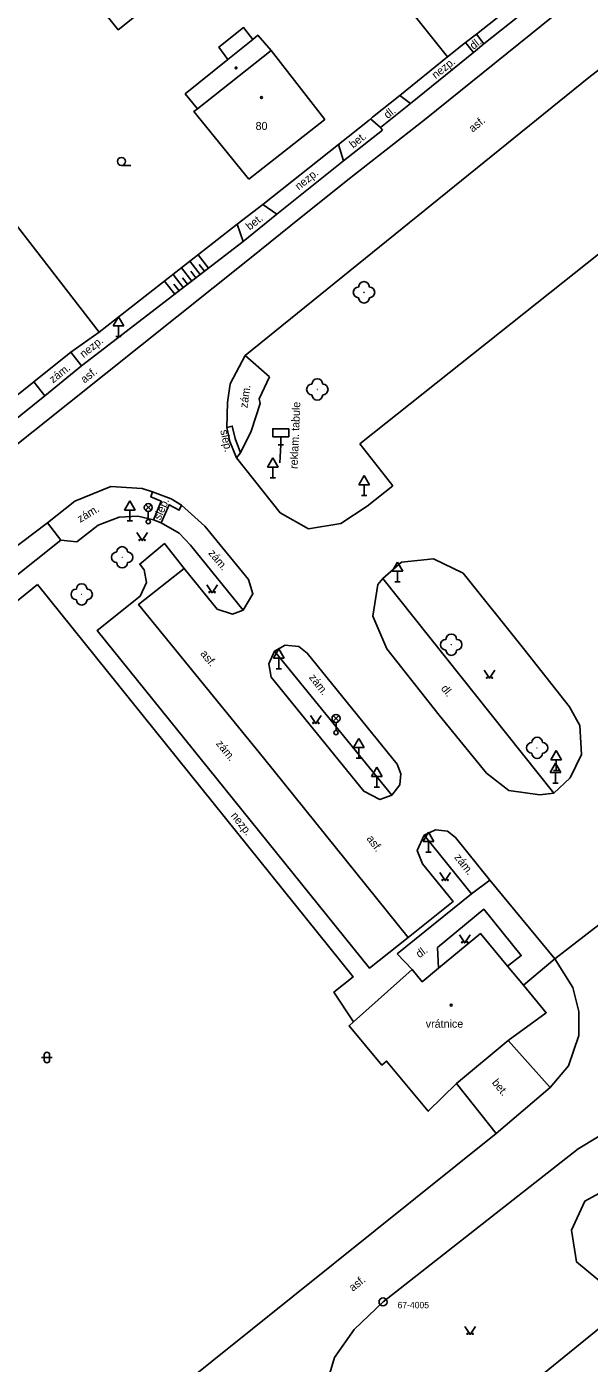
# Model space of a CAD drawing. Extents: x -794191 to -788944, y -1117087 to -1105044.
# Drawn here: x -791209.7 to -791157, y -1109788.3 to -1109663.1 of the extents above; entities that cross this region are included whole.
import ezdxf

# ---------------------------------------------------------------- set-up
doc = ezdxf.new("R2010")
doc.units = 0
for name, color, linetype in [('Doplněk polohopisu', 7, 'Continuous'), ('Doplňkové značky', 7, 'Continuous'), ('Hranice - ploty_ zdi', 7, 'Continuous'), ('Komunikace', 7, 'Continuous'), ('Pomocné popisy', 7, 'Continuous'), ('Popisy budov', 7, 'Continuous'), ('Povr_ zn_ inž_ sítí - el_', 7, 'Continuous'), ('Stavební objekty', 7, 'Continuous'), ('temporary_level_1', 7, 'Continuous'), ('Výškopis', 7, 'Continuous'), ('Zeleň', 7, 'Continuous'), ('Značky druhů budov', 7, 'Continuous'), ('Značky druhů pozemků', 7, 'Continuous'), ('Čísla popisná', 7, 'Continuous')]:
    doc.layers.add(name, color=color, linetype=linetype)

msp = doc.modelspace()

# ---------------------------------------------------------------- linework, layer by layer
at = {"layer": 'Doplněk polohopisu'}
for p, q in [((-791167.84, -1109665.48), (-791166.86, -1109664.67)), ((-791176.53, -1109672.53), (-791173.74, -1109670.28)), ((-791177.46, -1109671.7), (-791176.53, -1109672.53)), ((-791176.34, -1109672.78), (-791180.01, -1109675.65)), ((-791176.53, -1109672.53), (-791176.34, -1109672.78)), ((-791180.01, -1109675.65), (-791180.48, -1109674.11)), ((-791180.01, -1109675.65), (-791186.23, -1109680.63)), ((-791189.39, -1109683.2), (-791186.23, -1109680.63)), ((-791186.23, -1109680.63), (-791187.56, -1109679.73)), ((-791189.96, -1109681.58), (-791189.39, -1109683.2)), ((-791189.39, -1109683.2), (-791204.52, -1109694.86)), ((-791204.52, -1109694.86), (-791205.54, -1109693.59)), ((-791189.2, -1109693.89), (-791186.92, -1109695.88)), ((-791207.97, -1109697.66), (-791204.52, -1109694.86)), ((-791207.97, -1109697.66), (-791208.99, -1109696.37)), ((-791186.92, -1109695.88), (-791187.89, -1109697.96)), ((-791207.97, -1109697.66), (-791216.23, -1109704.32)), ((-791187.89, -1109697.96), (-791187.81, -1109698.39)), ((-791187.81, -1109698.39), (-791188.65, -1109700.97)), ((-791206.48, -1109711.2), (-791207.73, -1109709.58)), ((-791176.32, -1109714.8), (-791160.32, -1109734.92)), ((-791186.45, -1109721.61), (-791175.47, -1109735.08)), ((-791172.44, -1109738.85), (-791168.01, -1109744.35)), ((-791168.01, -1109744.35), (-791166.29, -1109743.05)), ((-791174.97, -1109749.95), (-791168.01, -1109744.35)), ((-791173.58, -1109751.42), (-791174.97, -1109749.95)), ((-791164.58, -1109758.09), (-791160.66, -1109762.5)), ((-791169.42, -1109762.13), (-791165.7, -1109766.81))]:
    msp.add_line(p, q, dxfattribs=at)
for points in [[(-791190.92, -1109700.63), (-791190.42, -1109700.5), (-791190.13, -1109701.68), (-791189.64, -1109703)], [(-791190.02, -1109703.47), (-791189.64, -1109703), (-791188.65, -1109700.97)], [(-791197.87, -1109706.67), (-791198.03, -1109707.15), (-791197.06, -1109707.55), (-791197.8, -1109709.28)], [(-791197.8, -1109709.28), (-791197.06, -1109709.56), (-791196.33, -1109707.87), (-791195.38, -1109708.38), (-791195.16, -1109707.91)], [(-791206.48, -1109711.2), (-791204.96, -1109711.36), (-791202.96, -1109709.8), (-791201, -1109709.05), (-791199.26, -1109708.95), (-791197.8, -1109709.28)], [(-791197.06, -1109709.56), (-791195.39, -1109710.53), (-791194.32, -1109711.66), (-791189.38, -1109717.76)], [(-791206.48, -1109711.2), (-791253.93, -1109749.07), (-791254.56, -1109749.6)], [(-791194.91, -1109713.84), (-791199.18, -1109717.21), (-791187.49, -1109731.59), (-791173.94, -1109748.42)], [(-791172.44, -1109738.85), (-791173.11, -1109740.27), (-791172.6, -1109741.52), (-791169.74, -1109745.06), (-791173.94, -1109748.42), (-791177.58, -1109751.3), (-791191.09, -1109734.53)], [(-791164.63, -1109751.13), (-791163.36, -1109750.13), (-791166.87, -1109745.79), (-791171.21, -1109749.38), (-791171.09, -1109751.31)], [(-791154.45, -1109771.51), (-791157.41, -1109773.13), (-791158.64, -1109775.87), (-791158.18, -1109778.83), (-791155.09, -1109781.39), (-791151.71, -1109781.19), (-791148.94, -1109778.7), (-791148.68, -1109775.04), (-791150.86, -1109772.16)]]:
    msp.add_lwpolyline(points, dxfattribs=at)
at = {"layer": 'Doplňkové značky'}
for p, q in [((-791201.08, -1109690.254), (-791201.58, -1109691.12)), ((-791201.08, -1109690.254), (-791200.58, -1109691.12)), ((-791201.58, -1109691.12), (-791200.58, -1109691.12)), ((-791201.08, -1109692.12), (-791201.08, -1109691.12)), ((-791201.33, -1109692.12), (-791200.83, -1109692.12)), ((-791185.88, -1109701.5), (-791185.88, -1109702.25)), ((-791186.13, -1109702.25), (-791185.63, -1109702.25)), ((-791186.61, -1109703.474), (-791187.11, -1109704.34)), ((-791187.11, -1109704.34), (-791186.11, -1109704.34)), ((-791186.61, -1109703.474), (-791186.11, -1109704.34)), ((-791186.61, -1109705.34), (-791186.61, -1109704.34)), ((-791186.86, -1109705.34), (-791186.36, -1109705.34)), ((-791178.06, -1109705.134), (-791178.56, -1109706)), ((-791178.06, -1109705.134), (-791177.56, -1109706)), ((-791178.56, -1109706), (-791177.56, -1109706)), ((-791178.31, -1109707), (-791177.81, -1109707)), ((-791178.06, -1109707), (-791178.06, -1109706)), ((-791200.02, -1109707.504), (-791200.52, -1109708.37)), ((-791200.02, -1109707.504), (-791199.52, -1109708.37)), ((-791200.52, -1109708.37), (-791199.52, -1109708.37)), ((-791200.27, -1109709.37), (-791199.77, -1109709.37)), ((-791200.02, -1109709.37), (-791200.02, -1109708.37)), ((-791174.94, -1109713.244), (-791175.44, -1109714.11)), ((-791174.94, -1109713.244), (-791174.44, -1109714.11)), ((-791175.44, -1109714.11), (-791174.44, -1109714.11)), ((-791174.94, -1109715.11), (-791174.94, -1109714.11)), ((-791175.19, -1109715.11), (-791174.69, -1109715.11)), ((-791186.05, -1109721.394), (-791186.55, -1109722.26)), ((-791186.05, -1109721.394), (-791185.55, -1109722.26)), ((-791186.55, -1109722.26), (-791185.55, -1109722.26)), ((-791186.3, -1109723.26), (-791185.8, -1109723.26)), ((-791186.05, -1109723.26), (-791186.05, -1109722.26)), ((-791178.56, -1109729.774), (-791179.06, -1109730.64)), ((-791179.06, -1109730.64), (-791178.06, -1109730.64)), ((-791178.56, -1109729.774), (-791178.06, -1109730.64)), ((-791178.56, -1109731.64), (-791178.56, -1109730.64)), ((-791178.81, -1109731.64), (-791178.31, -1109731.64)), ((-791160.16, -1109732.104), (-791160.66, -1109732.97)), ((-791160.08, -1109730.904), (-791160.58, -1109731.77)), ((-791160.58, -1109731.77), (-791159.58, -1109731.77)), ((-791160.16, -1109732.104), (-791159.66, -1109732.97)), ((-791160.08, -1109730.904), (-791159.58, -1109731.77)), ((-791160.08, -1109732.77), (-791160.08, -1109731.77)), ((-791176.89, -1109732.464), (-791177.39, -1109733.33)), ((-791177.39, -1109733.33), (-791176.39, -1109733.33)), ((-791176.89, -1109732.464), (-791176.39, -1109733.33)), ((-791176.89, -1109734.33), (-791176.89, -1109733.33)), ((-791160.66, -1109732.97), (-791159.66, -1109732.97)), ((-791160.33, -1109732.77), (-791159.83, -1109732.77)), ((-791160.16, -1109733.97), (-791160.16, -1109732.97)), ((-791177.14, -1109734.33), (-791176.64, -1109734.33)), ((-791160.41, -1109733.97), (-791159.91, -1109733.97)), ((-791172.05, -1109738.574), (-791172.55, -1109739.44)), ((-791172.55, -1109739.44), (-791171.55, -1109739.44)), ((-791172.05, -1109738.574), (-791171.55, -1109739.44)), ((-791172.05, -1109740.44), (-791172.05, -1109739.44)), ((-791172.3, -1109740.44), (-791171.8, -1109740.44))]:
    msp.add_line(p, q, dxfattribs=at)
msp.add_lwpolyline([(-791186.63, -1109701.5), (-791185.13, -1109701.5), (-791185.13, -1109700.75), (-791186.63, -1109700.75)], close=True, dxfattribs=at)
at = {"layer": 'Hranice - ploty_ zdi'}
for p, q in [((-791191.03, -1109639.83), (-791170.26, -1109665.9)), ((-791167.56, -1109663.79), (-791163.24, -1109660.33)), ((-791167.56, -1109663.79), (-791168.58, -1109664.57)), ((-791170.26, -1109665.9), (-791168.58, -1109664.57)), ((-791174.72, -1109669.53), (-791170.26, -1109665.9)), ((-791174.72, -1109669.53), (-791177.3, -1109671.55)), ((-791177.61, -1109671.84), (-791180.48, -1109674.11)), ((-791177.61, -1109671.84), (-791177.3, -1109671.55)), ((-791217.53, -1109672.77), (-791202.87, -1109691.71)), ((-791187.56, -1109679.73), (-791180.48, -1109674.11)), ((-791187.56, -1109679.73), (-791189.96, -1109681.58)), ((-791202.87, -1109691.71), (-791189.96, -1109681.58)), ((-791205.54, -1109693.59), (-791202.87, -1109691.71)), ((-791205.54, -1109693.59), (-791208.99, -1109696.37)), ((-791230.97, -1109713.85), (-791208.99, -1109696.37)), ((-791185.88, -1109702.25), (-791185.95, -1109703.94)), ((-791208.64, -1109715.34), (-791228.55, -1109731.48)), ((-791160.21, -1109750.42), (-791155.39, -1109746.72)), ((-791160.21, -1109750.42), (-791163.14, -1109752.91))]:
    msp.add_line(p, q, dxfattribs=at)
msp.add_lwpolyline([(-791179.07, -1109756.35), (-791180.9, -1109753.55), (-791179.1, -1109752.12), (-791208.64, -1109715.34)], dxfattribs=at)
at = {"layer": 'Komunikace'}
for p, q in [((-791157.03, -1109667.84), (-791131.05, -1109647.73)), ((-791159.3, -1109658.66), (-791166.86, -1109664.67)), ((-791172.41, -1109671.79), (-791157.48, -1109659.74)), ((-791166.86, -1109664.67), (-791167.56, -1109663.79)), ((-791167.84, -1109665.48), (-791173.74, -1109670.28)), ((-791168.58, -1109664.57), (-791167.84, -1109665.48)), ((-791189.2, -1109693.89), (-791157.03, -1109667.84)), ((-791173.74, -1109670.28), (-791174.72, -1109669.53)), ((-791179.58, -1109677.42), (-791172.41, -1109671.79)), ((-791184.93, -1109681.72), (-791179.58, -1109677.42)), ((-791188.81, -1109684.83), (-791184.93, -1109681.72)), ((-791155.97, -1109684.28), (-791178.48, -1109702.17)), ((-791215.14, -1109705.86), (-791188.81, -1109684.83)), ((-791178.48, -1109702.17), (-791175.39, -1109706.11)), ((-791190.02, -1109703.47), (-791185.93, -1109708.64)), ((-791175.39, -1109706.11), (-791177.78, -1109708)), ((-791177.78, -1109708), (-791180.26, -1109709.64)), ((-791183.28, -1109710.12), (-791185.93, -1109708.64)), ((-791226.04, -1109723.44), (-791207.73, -1109709.58)), ((-791180.26, -1109709.64), (-791183.28, -1109710.12)), ((-791174.56, -1109713.26), (-791176.32, -1109714.8)), ((-791171.57, -1109712.96), (-791174.56, -1109713.26)), ((-791168.8, -1109714.3), (-791171.57, -1109712.96)), ((-791163.16, -1109721.34), (-791168.8, -1109714.3)), ((-791158.83, -1109726.8), (-791163.16, -1109721.34)), ((-791157.88, -1109728.56), (-791158.83, -1109726.8)), ((-791157.73, -1109731.28), (-791157.88, -1109728.56)), ((-791158.78, -1109733.46), (-791157.73, -1109731.28)), ((-791160.32, -1109734.92), (-791158.78, -1109733.46)), ((-791166.29, -1109743.05), (-791160.21, -1109750.42)), ((-791160.66, -1109762.5), (-791165.7, -1109766.81)), ((-791165.7, -1109766.81), (-791211.19, -1109803.27)), ((-791158.04, -1109768.23), (-791154.55, -1109766.16)), ((-791176.3, -1109782.59), (-791158.04, -1109768.23)), ((-791179.01, -1109785.18), (-791176.3, -1109782.59)), ((-791180.85, -1109787.78), (-791179.01, -1109785.18)), ((-791181.73, -1109790.73), (-791180.85, -1109787.78))]:
    msp.add_line(p, q, dxfattribs=at)
for points in [[(-791190.02, -1109703.47), (-791190.64, -1109701.94), (-791190.92, -1109700.63), (-791190.85, -1109698.29), (-791190.61, -1109696.55), (-791189.2, -1109693.89)], [(-791207.73, -1109709.58), (-791205.16, -1109707.53), (-791201.78, -1109706.17), (-791198.84, -1109706.34), (-791197.87, -1109706.67), (-791196.15, -1109707.33), (-791195.16, -1109707.91), (-791192.98, -1109709.88), (-791188.91, -1109714.89), (-791188.48, -1109716.22), (-791189.38, -1109717.76)], [(-791191.09, -1109734.53), (-791203.07, -1109719.67), (-791199.03, -1109716.45), (-791198.45, -1109715.17), (-791198.66, -1109713.98), (-791199.08, -1109713.44), (-791196.77, -1109711.52), (-791194.91, -1109713.84), (-791191.82, -1109717.66), (-791190.38, -1109718.14), (-791189.38, -1109717.76)], [(-791176.32, -1109714.8), (-791176.77, -1109715.34), (-791177.25, -1109718.32), (-791175.94, -1109721.39), (-791171.03, -1109727.61), (-791166.61, -1109733.02), (-791164.53, -1109734.67), (-791161.61, -1109735.05), (-791160.32, -1109734.92)], [(-791186.45, -1109721.61), (-791187, -1109722.79), (-791186.76, -1109724.02), (-791178.1, -1109734.72), (-791176.61, -1109735.5), (-791175.47, -1109735.08)], [(-791175.47, -1109735.08), (-791174.71, -1109734.14), (-791174.63, -1109733.1), (-791174.98, -1109732.2), (-791183.39, -1109721.78), (-791184.17, -1109721.16), (-791185.47, -1109721.05), (-791186.45, -1109721.61)], [(-791166.29, -1109743.05), (-791169.5, -1109739.06), (-791170.26, -1109738.47), (-791171.39, -1109738.35), (-791172.44, -1109738.85)], [(-791160.66, -1109762.5), (-791158.92, -1109760.45), (-791157.97, -1109757.62), (-791157.96, -1109755.38), (-791158.52, -1109753.11), (-791160.21, -1109750.42)]]:
    msp.add_lwpolyline(points, dxfattribs=at)
at = {"layer": 'Povr_ zn_ inž_ sítí - el_'}
for p, q in [((-791198.544, -1109708.398), (-791198.016, -1109707.87)), ((-791198.008, -1109708.395), (-791198.536, -1109707.866)), ((-791198.28, -1109708.51), (-791198.28, -1109709.26)), ((-791180.964, -1109728.168), (-791180.436, -1109727.64)), ((-791180.428, -1109728.165), (-791180.956, -1109727.636)), ((-791180.7, -1109728.28), (-791180.7, -1109729.03))]:
    msp.add_line(p, q, dxfattribs=at)
for centre, radius in [((-791198.28, -1109708.135), 0.375), ((-791198.28, -1109709.46), 0.2), ((-791180.7, -1109727.905), 0.375), ((-791180.7, -1109729.23), 0.2)]:
    msp.add_circle(centre, radius, dxfattribs=at)
at = {"layer": 'Stavební objekty'}
for p, q in [((-791188.49, -1109664.26), (-791190.83, -1109666.15)), ((-791179.07, -1109756.35), (-791173.58, -1109751.42))]:
    msp.add_line(p, q, dxfattribs=at)
msp.add_lwpolyline([(-791188.86, -1109657.38), (-791191.85, -1109659.79), (-791193.74, -1109657.45), (-791201.09, -1109663.36), (-791202.98, -1109661.03), (-791198.47, -1109657.41), (-791192.63, -1109652.7)], close=True, dxfattribs=at)
for points in [[(-791188.86, -1109677.35), (-791194, -1109671.02), (-791193.68, -1109670.77), (-791194.81, -1109669.37), (-791190.83, -1109666.15), (-791191.67, -1109664.99), (-791189.36, -1109663.16), (-791188.49, -1109664.26)], [(-791188.49, -1109664.26), (-791188.03, -1109663.88), (-791186.76, -1109665.3), (-791193.68, -1109670.77)], [(-791186.76, -1109665.3), (-791181.75, -1109671.76), (-791188.86, -1109677.35)], [(-791173.58, -1109751.42), (-791172.63, -1109752.58), (-791171.09, -1109751.31), (-791167.18, -1109748.06), (-791164.63, -1109751.13)], [(-791179.07, -1109756.35), (-791179.47, -1109756.71), (-791176.41, -1109760.39), (-791175.96, -1109760.02), (-791172.07, -1109764.71), (-791169.42, -1109762.13), (-791164.58, -1109758.09), (-791161.02, -1109755.49), (-791163.14, -1109752.91), (-791164.63, -1109751.13)], [(-791160.98, -1109835.67), (-791153.36, -1109829.45), (-791176.17, -1109801.4), (-791143.52, -1109774.85), (-791106.3, -1109820.73), (-791110.22, -1109823.94), (-791103.98, -1109831.62), (-791132.62, -1109854.95), (-791138.95, -1109847.19), (-791147.2, -1109837.04), (-791154.81, -1109843.26)]]:
    msp.add_lwpolyline(points, dxfattribs=at)
at = {"layer": 'temporary_level_1'}
for radius in [0.375, 0.0005]:
    msp.add_circle((-791176.3, -1109782.59), radius, dxfattribs=at)
at = {"layer": 'Výškopis'}
for p, q in [((-791192.63, -1109685.7), (-791193.6, -1109684.44)), ((-791194.21, -1109686.92), (-791195.18, -1109685.67)), ((-791193.42, -1109686.31), (-791194.39, -1109685.05)), ((-791193.03, -1109686), (-791193.51, -1109685.37)), ((-791195.8, -1109688.14), (-791196.75, -1109686.91)), ((-791195.01, -1109687.53), (-791195.96, -1109686.29)), ((-791194.61, -1109687.22), (-791195.09, -1109686.6)), ((-791193.82, -1109686.61), (-791194.3, -1109685.99)), ((-791195.4, -1109687.83), (-791195.88, -1109687.22))]:
    msp.add_line(p, q, dxfattribs=at)
at = {"layer": 'Zeleň'}
for centre in [(-791178.08, -1109687.97), (-791182.45, -1109697.07), (-791200.72, -1109712.8), (-791204.51, -1109716.28), (-791169.91, -1109720.99), (-791161.87, -1109730.66)]:
    msp.add_circle(centre, 0.0005, dxfattribs=at)
for centre, start, end in [((-791178.08, -1109687.47), 0, 179.99999), ((-791178.58, -1109687.97), 89.99999, 269.99999), ((-791177.58, -1109687.97), 270, 89.99999), ((-791178.08, -1109688.47), 179.99999, 359.99999), ((-791182.95, -1109697.07), 89.99999, 269.99999), ((-791182.45, -1109696.57), 0, 179.99999), ((-791181.95, -1109697.07), 270, 89.99999), ((-791182.45, -1109697.57), 179.99999, 359.99999), ((-791200.72, -1109712.3), 0, 179.99999), ((-791201.22, -1109712.8), 89.99999, 269.99999), ((-791200.72, -1109713.3), 179.99999, 359.99999), ((-791200.22, -1109712.8), 270, 89.99999), ((-791205.01, -1109716.28), 89.99999, 269.99999), ((-791204.51, -1109715.78), 0, 179.99999), ((-791204.01, -1109716.28), 270, 89.99999), ((-791204.51, -1109716.78), 179.99999, 359.99999), ((-791170.41, -1109720.99), 89.99999, 269.99999), ((-791169.91, -1109720.49), 0, 179.99999), ((-791169.41, -1109720.99), 270, 89.99999), ((-791169.91, -1109721.49), 179.99999, 359.99999), ((-791162.37, -1109730.66), 89.99999, 269.99999), ((-791161.87, -1109730.16), 0, 179.99999), ((-791161.37, -1109730.66), 270, 89.99999), ((-791161.87, -1109731.16), 179.99999, 359.99999)]:
    msp.add_arc(centre, 0.5, start, end, dxfattribs=at)
at = {"layer": 'Značky druhů budov'}
for centre in [(-791190.06, -1109666.94), (-791187.68, -1109669.71), (-791169.91, -1109754.77)]:
    msp.add_circle(centre, 0.0875, dxfattribs=at)
at = {"layer": 'Značky druhů pozemků'}
for p, q in [((-791200.79, -1109676.075), (-791199.915, -1109676.075)), ((-791208.02, -1109759.93), (-791208.02, -1109759.43)), ((-791207.52, -1109759.93), (-791207.52, -1109759.43)), ((-791208.27, -1109759.68), (-791207.27, -1109759.68))]:
    msp.add_line(p, q, dxfattribs=at)
for points in [[(-791199.35, -1109710.49), (-791198.85, -1109711.24), (-791198.35, -1109710.49)], [(-791192.8, -1109715.37), (-791192.3, -1109716.12), (-791191.8, -1109715.37)], [(-791166.82, -1109723.39), (-791166.32, -1109724.14), (-791165.82, -1109723.39)], [(-791183.08, -1109727.63), (-791182.58, -1109728.38), (-791182.08, -1109727.63)], [(-791170.98, -1109742.35), (-791170.48, -1109743.1), (-791169.98, -1109742.35)], [(-791169.15, -1109748.19), (-791168.65, -1109748.94), (-791168.15, -1109748.19)], [(-791168.64, -1109784.88), (-791168.14, -1109785.63), (-791167.64, -1109784.88)]]:
    msp.add_lwpolyline(points, dxfattribs=at)
for centre, radius in [((-791200.79, -1109675.7), 0.375), ((-791199.1, -1109711.19), 0.05), ((-791198.6, -1109711.19), 0.05), ((-791192.55, -1109716.07), 0.05), ((-791192.05, -1109716.07), 0.05), ((-791166.57, -1109724.09), 0.05), ((-791166.07, -1109724.09), 0.05), ((-791182.83, -1109728.33), 0.05), ((-791182.33, -1109728.33), 0.05), ((-791170.73, -1109743.05), 0.05), ((-791170.23, -1109743.05), 0.05), ((-791168.9, -1109748.89), 0.05), ((-791168.4, -1109748.89), 0.05), ((-791168.39, -1109785.58), 0.05), ((-791167.89, -1109785.58), 0.05)]:
    msp.add_circle(centre, radius, dxfattribs=at)
for centre, start, end in [((-791207.77, -1109759.43), 0, 179.99999), ((-791207.77, -1109759.93), 179.99999, 359.99999)]:
    msp.add_arc(centre, 0.25, start, end, dxfattribs=at)

# ---------------------------------------------------------------- texts
at = {"layer": 'Pomocné popisy'}
for s, rotation, p in [('dl.', 38.54428, (-791167.821, -1109665.26)), ('nezp.', 38.69678, (-791171.37, -1109668)), ('dl.', 38.54428, (-791175.862, -1109671.739)), ('asf.', 39.54664, (-791167.9, -1109673.01)), ('bet.', 38.54428, (-791179.093, -1109674.508)), ('nezp.', 38.69678, (-791184.18, -1109678.43)), ('bet.', 38.54428, (-791188.779, -1109682.193)), ('nezp.', 38.69678, (-791204.33, -1109694.148)), ('zám.', 38.69678, (-791207.198, -1109696.53)), ('asf.', 38.69678, (-791204.25, -1109696.53)), ('zám.', 82.14669, (-791189, -1109698.85)), ('reklam. tabule', 87.62816, (-791184.3, -1109704.53)), ('slep.', 282.06488, (-791191.54, -1109700.92)), ('zám.', 31.03613, (-791204.65, -1109709.58)), ('slep.', 66.16667, (-791197.147, -1109709.377)), ('zám.', 309.34913, (-791192.7, -1109712.43)), ('asf.', 309.15433, (-791193.443, -1109721.858)), ('zám.', 307.82386, (-791183.27, -1109724.08)), ('dl.', 308.28718, (-791170.92, -1109725.11)), ('zám.', 308.77713, (-791191.98, -1109730.28)), ('nezp.', 308.19095, (-791190.59, -1109737.03)), ('asf.', 306.46219, (-791177.87, -1109739.177)), ('zám.', 307.82386, (-791169.66, -1109740.93)), ('dl.', 36.38383, (-791172.889, -1109750.386)), ('bet.', 309.46011, (-791166.15, -1109762.055)), ('asf.', 38.08047, (-791179.13, -1109781.64))]:
    msp.add_text(s, height=0.75, rotation=rotation, dxfattribs=at).set_placement(p)
at = {"layer": 'Popisy budov'}
msp.add_text('vrátnice', height=0.75, dxfattribs=at).set_placement((-791172.298, -1109756.889))
at = {"layer": 'temporary_level_1'}
msp.add_text('67-4005', height=0.6, dxfattribs=at).set_placement((-791174.94, -1109783.18))
at = {"layer": 'Čísla popisná'}
msp.add_text('80', height=0.75, dxfattribs=at).set_placement((-791188.23, -1109672.75))

doc.saveas('drawing.dxf')
